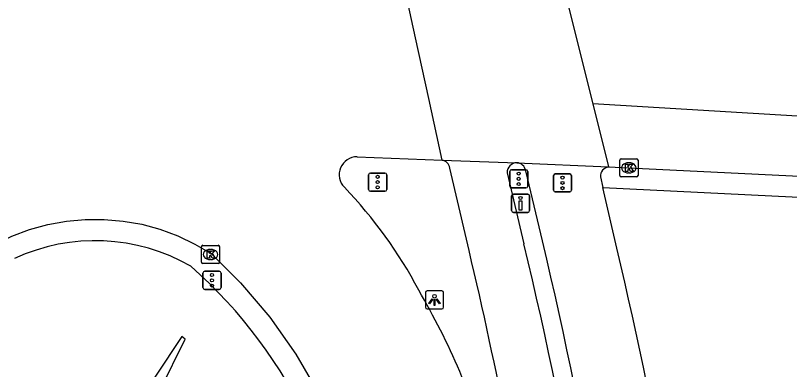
# Model space of a CAD drawing. Extents: x 160026 to 161302, y 384757 to 385701.
# Drawn here: x 160368.29 to 160410.81, y 384790.5 to 384809.97 of the extents above; entities that cross this region are included whole.
import ezdxf

# ---------------------------------------------------------------- set-up
doc = ezdxf.new("R2010")
doc.units = 0
for name, color, linetype in [('IMGEO_Berm_groen', 7, 'Continuous'), ('IMGEO_Drukknoppaal', 7, 'Continuous'), ('IMGEO_Fietspad_open', 7, 'Continuous'), ('IMGEO_Kolk', 7, 'Continuous'), ('IMGEO_Lichtpunt', 7, 'Continuous'), ('IMGEO_Rijbaan_regionaal_gesloten', 7, 'Continuous'), ('IMGEO_Verkeerseiland_open', 7, 'Continuous'), ('IMGEO_Verkeersregelinstallatiepaal', 7, 'Continuous'), ('IMGEO_Voetpad_open', 7, 'Continuous')]:
    doc.layers.add(name, color=color, linetype=linetype)

msp = doc.modelspace()

# ---------------------------------------------------------------- linework, layer by layer
at = {"layer": 'IMGEO_Berm_groen'}
msp.add_lwpolyline([(160369.692, 384776.125), (160382.504, 384767.283), (160382.665, 384767.473), (160370.749, 384778.254), (160377.619, 384792.177), (160377.425, 384792.323), (160367.212, 384776.944)], dxfattribs=at)
at = {"layer": 'IMGEO_Drukknoppaal'}
for p, q in [((160395.539, 384799.246), (160395.539, 384800.046)), ((160395.539, 384800.046), (160395.539, 384799.246)), ((160395.639, 384800.146), (160396.429, 384800.146)), ((160396.429, 384800.146), (160395.639, 384800.146)), ((160396.529, 384800.046), (160396.529, 384799.246)), ((160396.529, 384799.246), (160396.529, 384800.046)), ((160396.429, 384799.146), (160395.639, 384799.146)), ((160395.639, 384799.146), (160396.429, 384799.146))]:
    msp.add_line(p, q, dxfattribs=at)
msp.add_lwpolyline([(160396.109, 384799.771), (160396.109, 384799.271), (160395.959, 384799.271), (160395.959, 384799.771), (160396.109, 384799.771)], dxfattribs=at)
msp.add_circle((160396.034, 384799.936), 0.085, dxfattribs=at)
for centre, start, end in [((160395.639, 384800.046), 90, 180), ((160395.639, 384800.046), 90, 180), ((160396.429, 384800.046), 0, 90), ((160396.429, 384800.046), 360, 90), ((160395.639, 384799.246), 180, 270), ((160395.639, 384799.246), 180, 270), ((160396.429, 384799.246), 270, 0), ((160396.429, 384799.246), 270, 0)]:
    msp.add_arc(centre, 0.1, start, end, dxfattribs=at)
at = {"layer": 'IMGEO_Fietspad_open'}
for points in [[(160393.061, 384797.668), (160392.143, 384801.583)], [(160395.302, 384801.323), (160396.222, 384797.418)]]:
    msp.add_lwpolyline(points, dxfattribs=at)
for centre, radius, start, end in [((160391.675, 384801.54), 0.47, 5.2145, 83.9709), ((160395.83, 384801.347), 0.528, 89.9532, 182.5928), ((160127.356, 384734.431), 273.126, 9.16338, 13.38727), ((160154.005, 384739.294), 249.093, 5.97715, 13.49382)]:
    msp.add_arc(centre, radius, start, end, dxfattribs=at)
at = {"layer": 'IMGEO_Kolk'}
for p, q in [((160401.485, 384801.164), (160401.485, 384802.016)), ((160401.56, 384802.09), (160402.412, 384802.09)), ((160401.973, 384801.87), (160401.998, 384801.87)), ((160402.486, 384802.016), (160402.486, 384801.164)), ((160401.996, 384801.31), (160401.971, 384801.31)), ((160402.412, 384801.09), (160401.56, 384801.09)), ((160378.508, 384796.406), (160378.508, 384797.258)), ((160378.583, 384797.332), (160379.435, 384797.332)), ((160378.996, 384797.112), (160379.021, 384797.112)), ((160379.509, 384797.258), (160379.509, 384796.406)), ((160379.435, 384796.332), (160378.583, 384796.332)), ((160379.019, 384796.552), (160378.994, 384796.552))]:
    msp.add_line(p, q, dxfattribs=at)
for points in [[(160401.485, 384801.164), (160401.485, 384802.016)], [(160401.56, 384802.09), (160402.412, 384802.09)], [(160401.806, 384801.79), (160401.929, 384801.79), (160401.929, 384801.639), (160402.059, 384801.79), (160402.223, 384801.79), (160402.077, 384801.639), (160402.23, 384801.39), (160402.078, 384801.39), (160401.993, 384801.554), (160401.929, 384801.487), (160401.929, 384801.39), (160401.806, 384801.39), (160401.806, 384801.79)], [(160402.486, 384802.016), (160402.486, 384801.164)], [(160402.412, 384801.09), (160401.56, 384801.09)], [(160378.508, 384796.406), (160378.508, 384797.258)], [(160378.583, 384797.332), (160379.435, 384797.332)], [(160378.829, 384797.032), (160378.952, 384797.032), (160378.952, 384796.881), (160379.082, 384797.032), (160379.246, 384797.032), (160379.1, 384796.881), (160379.253, 384796.632), (160379.101, 384796.632), (160379.016, 384796.796), (160378.952, 384796.729), (160378.952, 384796.632), (160378.829, 384796.632), (160378.829, 384797.032)], [(160379.509, 384797.258), (160379.509, 384796.406)], [(160379.435, 384796.332), (160378.583, 384796.332)]]:
    msp.add_lwpolyline(points, dxfattribs=at)
for centre, start, end in [((160401.562, 384802.014), 91.552, 178.448), ((160401.562, 384802.014), 91.552, 178.448), ((160402.41, 384802.014), 1.552, 88.448), ((160402.41, 384802.014), 1.552, 88.448), ((160401.562, 384801.166), 181.552, 268.448), ((160401.562, 384801.166), 181.552, 268.448), ((160402.41, 384801.166), 271.552, 358.448), ((160402.41, 384801.166), 271.552, 358.448), ((160378.585, 384797.256), 91.552, 178.448), ((160378.585, 384797.256), 91.552, 178.448), ((160379.433, 384797.256), 1.552, 88.448), ((160379.433, 384797.256), 1.552, 88.448), ((160378.585, 384796.408), 181.552, 268.448), ((160378.585, 384796.408), 181.552, 268.448), ((160379.433, 384796.408), 271.552, 358.448), ((160379.433, 384796.408), 271.552, 358.448)]:
    msp.add_arc(centre, 0.0765, start, end, dxfattribs=at)
for centre, major_axis, ratio, start_param, end_param in [((160401.972, 384801.59), (-0.387, 0.002), 0.722429, 4.712389, 7.853982), ((160401.997, 384801.59), (-0.39, 0.002), 0.717154, 1.570796, 4.712389), ((160378.995, 384796.832), (-0.387, 0.002), 0.722429, 4.712389, 7.853982), ((160379.02, 384796.832), (-0.39, 0.002), 0.717154, 1.570796, 4.712389)]:
    msp.add_ellipse(centre, major_axis=major_axis, ratio=ratio, start_param=start_param, end_param=end_param, dxfattribs=at)
at = {"layer": 'IMGEO_Lichtpunt'}
for p, q in [((160390.81, 384794.735), (160390.81, 384793.928)), ((160390.81, 384794.735), (160390.81, 384793.928)), ((160391.712, 384794.83), (160390.904, 384794.83)), ((160391.712, 384794.83), (160390.904, 384794.83)), ((160391.806, 384793.928), (160391.806, 384794.735)), ((160391.806, 384793.928), (160391.806, 384794.735)), ((160390.904, 384793.834), (160391.712, 384793.834)), ((160390.904, 384793.834), (160391.712, 384793.834))]:
    msp.add_line(p, q, dxfattribs=at)
for points in [[(160391.184, 384794.399), (160391.223, 384794.371), (160391.035, 384794.109), (160390.997, 384794.136), (160391.184, 384794.399)], [(160391.286, 384794.351), (160391.333, 384794.351), (160391.333, 384794.029), (160391.286, 384794.029), (160391.286, 384794.351)], [(160391.396, 384794.371), (160391.434, 384794.398), (160391.621, 384794.136), (160391.582, 384794.108), (160391.396, 384794.371)]]:
    msp.add_lwpolyline(points, dxfattribs=at)
msp.add_circle((160391.309, 384794.533), 0.0994, dxfattribs=at)
for centre, start, end in [((160390.904, 384794.735), 90, 180), ((160390.904, 384794.735), 90, 180), ((160391.712, 384794.735), 0, 90), ((160391.712, 384794.735), 0, 90), ((160390.904, 384793.928), 180, 270), ((160390.904, 384793.928), 180, 270), ((160391.712, 384793.928), 270, 0), ((160391.712, 384793.928), 270, 360)]:
    msp.add_arc(centre, 0.0946, start, end, dxfattribs=at)
at = {"layer": 'IMGEO_Rijbaan_regionaal_gesloten'}
for points in [[(160828.634, 384848.573), (160819.562, 384846.531), (160798.963, 384841.743), (160787.933, 384839.065), (160760.269, 384833.495), (160693.597, 384820.533), (160666.023, 384815.096), (160643.234, 384811.039), (160631.384, 384809.566), (160622.962, 384808.519), (160615.903, 384807.799), (160602.102, 384806.496), (160593.622, 384805.913), (160581.27, 384805.063), (160557.511, 384804.281), (160534.335, 384804.151), (160518.451, 384803.76), (160497.293, 384802.197), (160482.841, 384801.285), (160463.571, 384801.936), (160433.105, 384803.109), (160400.007, 384805.11)], [(160391.724, 384802.008), (160390.989, 384805.402), (160390.266, 384808.742), (160389.482, 384812.362), (160388.675, 384816.089)], [(160397.527, 384815.035), (160399.171, 384808.458), (160400.007, 384805.11)], [(160400.007, 384805.11), (160400.874, 384801.642)], [(160387.064, 384802.199), (160391.724, 384802.008)], [(160391.724, 384802.008), (160395.83, 384801.875)], [(160395.83, 384801.875), (160400.874, 384801.642)], [(160400.874, 384801.642), (160401.986, 384801.592), (160422.599, 384800.588), (160443.125, 384799.544), (160464.691, 384798.456), (160474.976, 384797.956)], [(160358.526, 384791.855), (160360.722, 384793.37), (160367.555, 384797.581), (160368.1, 384797.832), (160369.073, 384798.198), (160370.074, 384798.476), (160371.096, 384798.663), (160372.131, 384798.758), (160373.17, 384798.76), (160374.205, 384798.67), (160375.228, 384798.487), (160376.231, 384798.214), (160377.205, 384797.852), (160378.143, 384797.405), (160379.037, 384796.876), (160380.659, 384795.27), (160382.264, 384793.38), (160383.694, 384791.355), (160384.938, 384789.209), (160385.984, 384786.962), (160386.826, 384784.63), (160387.457, 384782.232), (160387.87, 384779.787)]]:
    msp.add_lwpolyline(points, dxfattribs=at)
for centre, radius, start, end in [((160387.056, 384801.215), 0.984, 89.5315, 224.7493), ((160368.376, 384783.218), 24.955, 27.832, 43.9003), ((160355.615, 384774.532), 40.332, 16.0494, 30.2816)]:
    msp.add_arc(centre, radius, start, end, dxfattribs=at)
at = {"layer": 'IMGEO_Verkeerseiland_open'}
msp.add_lwpolyline([(160400.555, 384800.507), (160474.813, 384796.839)], dxfattribs=at)
for centre, radius, start, end in [((160372.672, 384787.063), 10.523, 60.04, 114.9255), ((160360.641, 384776.507), 26.188, 0.5815, 48.6956)]:
    msp.add_arc(centre, radius, start, end, dxfattribs=at)
at = {"layer": 'IMGEO_Verkeersregelinstallatiepaal'}
for p, q in [((160387.792, 384801.308), (160388.582, 384801.308)), ((160388.582, 384801.308), (160387.792, 384801.308)), ((160395.437, 384800.589), (160395.437, 384801.389)), ((160395.437, 384801.389), (160395.437, 384800.589)), ((160395.537, 384801.489), (160396.327, 384801.489)), ((160396.327, 384801.489), (160395.537, 384801.489)), ((160396.427, 384801.389), (160396.427, 384800.589)), ((160396.427, 384800.589), (160396.427, 384801.389)), ((160397.944, 384801.265), (160398.734, 384801.265)), ((160398.734, 384801.265), (160397.944, 384801.265)), ((160387.692, 384800.408), (160387.692, 384801.208)), ((160387.692, 384801.208), (160387.692, 384800.408)), ((160388.682, 384801.208), (160388.682, 384800.408)), ((160388.682, 384800.408), (160388.682, 384801.208)), ((160397.844, 384800.365), (160397.844, 384801.165)), ((160397.844, 384801.165), (160397.844, 384800.365)), ((160398.834, 384801.165), (160398.834, 384800.365)), ((160398.834, 384800.365), (160398.834, 384801.165)), ((160396.327, 384800.489), (160395.537, 384800.489)), ((160395.537, 384800.489), (160396.327, 384800.489)), ((160388.582, 384800.308), (160387.792, 384800.308)), ((160387.792, 384800.308), (160388.582, 384800.308)), ((160398.734, 384800.265), (160397.944, 384800.265)), ((160397.944, 384800.265), (160398.734, 384800.265)), ((160378.593, 384795.011), (160378.593, 384795.811)), ((160378.593, 384795.811), (160378.593, 384795.011)), ((160378.693, 384795.911), (160379.483, 384795.911)), ((160379.483, 384795.911), (160378.693, 384795.911)), ((160379.583, 384795.811), (160379.583, 384795.011)), ((160379.583, 384795.011), (160379.583, 384795.811)), ((160379.483, 384794.911), (160378.693, 384794.911)), ((160378.693, 384794.911), (160379.483, 384794.911))]:
    msp.add_line(p, q, dxfattribs=at)
for centre in [(160395.932, 384801.279), (160388.187, 384801.098), (160388.187, 384800.808), (160395.932, 384800.989), (160398.339, 384801.055), (160398.339, 384800.765), (160388.187, 384800.518), (160395.932, 384800.699), (160398.339, 384800.475), (160379.088, 384795.701), (160379.088, 384795.411), (160379.088, 384795.121)]:
    msp.add_circle(centre, 0.085, dxfattribs=at)
for centre, start, end in [((160387.792, 384801.208), 90, 180), ((160387.792, 384801.208), 90, 180), ((160388.582, 384801.208), 0, 90), ((160388.582, 384801.208), 360, 90), ((160395.537, 384801.389), 90, 180), ((160395.537, 384801.389), 90, 180), ((160396.327, 384801.389), 0, 90), ((160396.327, 384801.389), 360, 90), ((160397.944, 384801.165), 90, 180), ((160397.944, 384801.165), 90, 180), ((160398.734, 384801.165), 0, 90), ((160398.734, 384801.165), 360, 90), ((160387.792, 384800.408), 180, 270), ((160387.792, 384800.408), 180, 270), ((160388.582, 384800.408), 270, 0), ((160388.582, 384800.408), 270, 0), ((160395.537, 384800.589), 180, 270), ((160395.537, 384800.589), 180, 270), ((160396.327, 384800.589), 270, 0), ((160396.327, 384800.589), 270, 0), ((160397.944, 384800.365), 180, 270), ((160397.944, 384800.365), 180, 270), ((160398.734, 384800.365), 270, 0), ((160398.734, 384800.365), 270, 0), ((160378.693, 384795.811), 90, 180), ((160378.693, 384795.811), 90, 180), ((160379.483, 384795.811), 0, 90), ((160379.483, 384795.811), 360, 90), ((160378.693, 384795.011), 180, 270), ((160378.693, 384795.011), 180, 270), ((160379.483, 384795.011), 270, 0), ((160379.483, 384795.011), 270, 0)]:
    msp.add_arc(centre, 0.1, start, end, dxfattribs=at)
at = {"layer": 'IMGEO_Voetpad_open'}
for points in [[(160397.236, 384797.571), (160396.319, 384801.437)], [(160400.429, 384801.097), (160400.555, 384800.507)], [(160401.327, 384797.183), (160400.555, 384800.507)]]:
    msp.add_lwpolyline(points, dxfattribs=at)
for centre, radius, start, end in [((160395.796, 384801.345), 0.531, 9.9411, 86.3569), ((160400.936, 384801.137), 0.508, 96.9677, 184.5681), ((160147.952, 384738.298), 256.234, 6.0664, 13.37503), ((160163.384, 384741.011), 244.484, 6.09813, 13.28277)]:
    msp.add_arc(centre, radius, start, end, dxfattribs=at)

doc.saveas('drawing.dxf')
